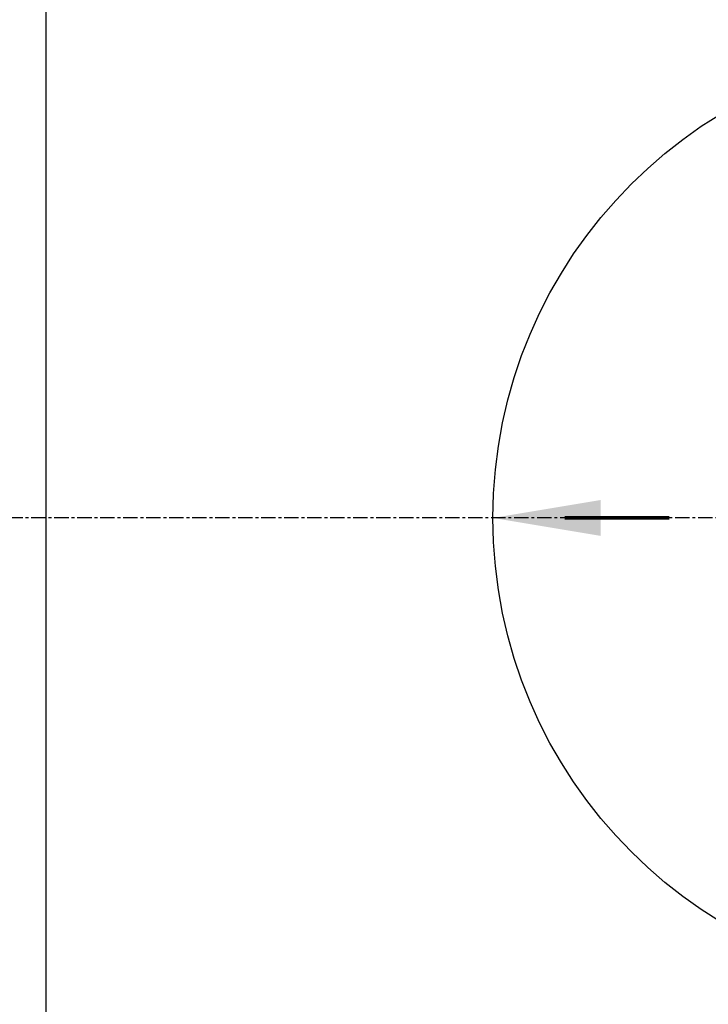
# Model space of a CAD drawing. Extents: x -169 to 7270, y -140 to 2984.
# Tile 447 of 656: x 1364 to 1388, y 1233 to 1267. Entities that reach past the tile are written whole.
import ezdxf

# ---------------------------------------------------------------- set-up
doc = ezdxf.new("R2010")
doc.units = 0
doc.header["$MEASUREMENT"] = 0
doc.header["$PDSIZE"] = 1
doc.linetypes.add('CENTER1', pattern=[0.6625, 0.5, -0.075, 0.0125, -0.075])
doc.layers.get('DEFPOINTS').update_dxf_attribs({"linetype": 'CONTINUOUS'})
for name, color, linetype in [('CENTERLINE', 3, 'CENTER1'), ('DIM', 3, 'CONTINUOUS'), ('TANK-SLAB', 6, 'CONTINUOUS'), ('TANK-SLOPE', 3, 'CONTINUOUS')]:
    doc.layers.add(name, color=color, linetype=linetype)
doc.styles.add('SIMPLEX', font='simplex')
doc.dimstyles.new('DIM64', dxfattribs={"dimscale": 64, "dimtxt": 0.09375, "dimasz": 0.09375, "dimexe": 0.0625, "dimexo": 0.0625, "dimgap": 0.046875, "dimtad": 1, "dimdec": 4, "dimzin": 3, "dimdsep": 46, "dimlunit": 4, "dimtxsty": 'SIMPLEX', "dimcen": 0, "dimclrd": 256, "dimclre": 256, "dimclrt": 256, "dimadec": 0, "dimazin": 0, "dimtfac": 1, "dimtdec": 4, "dimtmove": 0, "dimatfit": 3, "dimfxl": 1, "dimfrac": 2, "dimtolj": 1, "dimtzin": 0, "dimarcsym": 0})

# ---------------------------------------------------------------- blocks, each defined once
blk = doc.blocks.new('*D29')
at = {"layer": 'DEFPOINTS', "color": 0, "transparency": 16777216}
for p in [(1334.644, 1250.018), (1334.644, 1218.018), (1364.644, 1218.018)]:
    blk.add_point(p, dxfattribs=at)
at = {"layer": 'DIM', "lineweight": -2, "transparency": 16777216}
for p, q in [((1334.644, 1244.018), (1334.644, 1224.018)), ((1360.644, 1218.018), (1330.644, 1218.018))]:
    blk.add_line(p, q, dxfattribs=at)
at = {"layer": 'DIM', "transparency": 16777216}
for points in [[(1333.644, 1244.018), (1335.644, 1244.018), (1334.644, 1250.018)], [(1333.644, 1224.018), (1335.644, 1224.018), (1334.644, 1218.018)]]:
    blk.add_solid(points, dxfattribs=at)
at = {"layer": 'DIM', "transparency": 16777216, "insert": (1328.073, 1234.018), "char_height": 6, "attachment_point": 5, "rotation": 90, "style": 'SIMPLEX'}
blk.add_mtext('\\A1;2\'-8"', dxfattribs=at)

msp = doc.modelspace()

# ---------------------------------------------------------------- linework, layer by layer
at = {"layer": 'CENTERLINE'}
msp.add_line((1396.64415, 1250.01839), (1330.64415, 1250.01839), dxfattribs=at)
at = {"layer": 'TANK-SLAB'}
msp.add_lwpolyline([(2035.21651, 1218.01839), (2035.21651, 1578.01839), (1364.64415, 1578.01839), (1364.64415, 1218.01839)], close=True, dxfattribs=at)
at = {"layer": 'TANK-SLOPE', "const_width": 0.125}
msp.add_lwpolyline([(1382.70665, 1250.01839), (1386.34744, 1250.01839)], dxfattribs=at)
at = {"layer": 'TANK-SLOPE'}
msp.add_circle((1396.64415, 1250.01839), 16.4375, dxfattribs=at)
msp.add_solid([(1383.95665, 1249.39339), (1380.20665, 1250.01839), (1383.95665, 1250.64339)], dxfattribs=at)

# ---------------------------------------------------------------- dimensions: what is measured, and where the dimension line sits
at = {"layer": 'DIM'}
dim = msp.add_linear_dim(base=(1334.64415, 1218.01839), p1=(1334.64415, 1250.01839), p2=(1364.64415, 1218.01839), angle=270, dimstyle='DIM64', override={"dimse1": 1}, dxfattribs=at)
dim.commit()
dim.dimension.update_dxf_attribs({"geometry": '*D29', "text_midpoint": (1328.07272, 1234.01839)})

doc.saveas('drawing.dxf')
